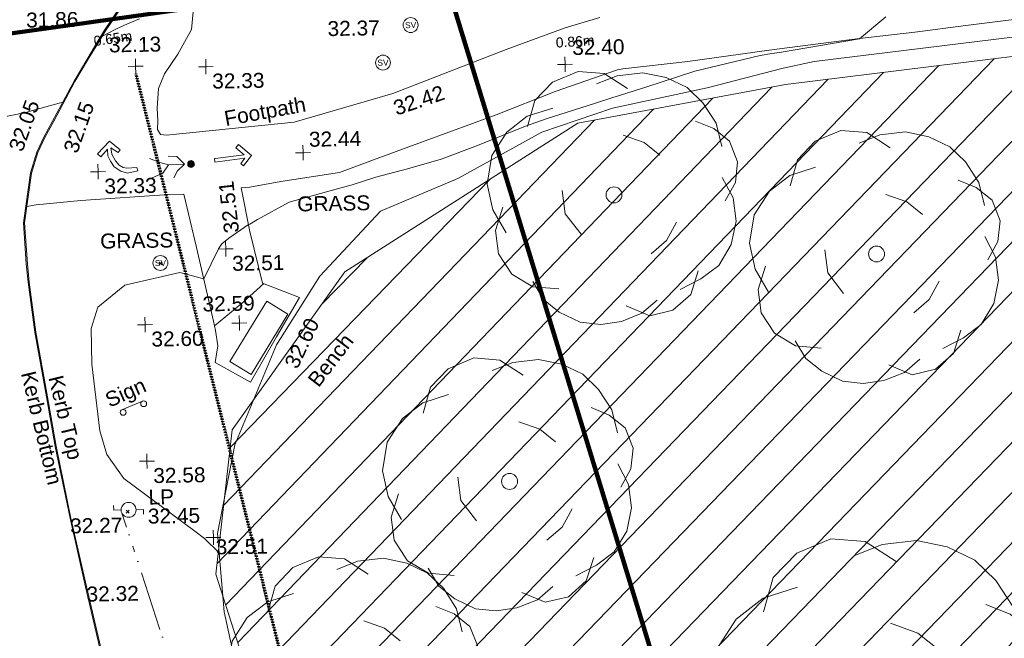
# Model space of a CAD drawing. Header units: millimetres. Extents: x -290717 to 520720, y -88450 to 287762.
# Tile 286 of 381: x 120288 to 144987, y 164256 to 179781. Entities that reach past the tile are written whole.
import ezdxf

# ---------------------------------------------------------------- set-up
doc = ezdxf.new("R2010")
doc.units = ezdxf.units.MM
for name, pattern in [('Dash 1_5mm', [3, 1.5, -1.5]), ('IMPORT-HIDDEN2 _3_', [4762.5, 3175, -1587.5]), ('IMPORT-UG_ELEC_LV_QLB2 _2_', [2700, 1500, -300.0000000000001, 0, -250, 150, -300.0000000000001, 0, -200]), ('IMPORT-UG_ELEC_STREET LIGHTING_QLB2 _2_', [2700, 1500, -300.0000000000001, 0, -250, 150, -300.0000000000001, 0, -200])]:
    doc.linetypes.add(name, pattern=pattern)
for name, color, linetype, lineweight, true_color in [('00_TOPO_FOOTPATH', 7, 'Continuous', 9, 0xa50000), ('00_TOPO_FURN_BENCH', 7, 'Continuous', 9, 0x999999), ('00_TOPO_FURN_LAMP_POST', 7, 'Continuous', 9, 0x666666), ('00_TOPO_FURN_SIGN', 7, 'Continuous', 9, 0x666666), ('00_TOPO_KERB_BOTTOM', 1, 'Continuous', 9, 0xff0000), ('00_TOPO_KERB_TOP', 7, 'Continuous', 9, 0xa500a5), ('00_TOPO_LEVEL_SPOT', 7, 'Continuous', 9, 0x666666), ('00_TOPO_ROAD_MARKING_ARROWS', 7, 'Continuous', 9, 0x999999), ('00_TOPO_SERV_STOP_VALVE', 7, 'Continuous', 9, 0x666666), ('00_TOPO_TREE', 7, 'Continuous', 9, 0x666666), ('00_TOPO_VEGETATION', 7, 'Continuous', 9, 0x52a552), ('00_UAV_LEVEL_SPOT', 7, 'Continuous', 9, 0x666666), ('00_UAV_VEGETATION', 7, 'Continuous', 9, 0x52a552), ('01_DTM_CONTOUR_MJR', 7, 'Continuous', 9, 0x7f3f00), ('01_DTM_CONTOUR_MNR', 7, 'Continuous', 9, 0xa5a552), ('12333-PUM-2D-U-0001-C01 - Rev2_REVIT IMPORT_dwg', 7, 'Continuous', 9, 0x767676), ('A_RHA_Line', 7, 'Continuous', 9, 0x00a600), ('PUM-CHAMBER EXTENTS', 6, 'IMPORT-HIDDEN2 _3_', 9, 0xff00ff), ('PUM-ELECTRIC-LV-QLB2', 1, 'IMPORT-UG_ELEC_LV_QLB2 _2_', 9, 0xff0000), ('PUM-ELECTRIC-SL-QLB2', 7, 'IMPORT-UG_ELEC_STREET LIGHTING_QLB2 _2_', 9, 0xff7f7f), ('PUM-UNABLE TO SURVEY', 190, 'Continuous', 9, 0x7f00ff)]:
    doc.layers.add(name, color=color, linetype=linetype, lineweight=lineweight, true_color=true_color)
for name, color, linetype, lineweight in [('00_TOPO_PEDASTRIAN', 7, 'Continuous', 9), ('00_TOPO_ROAD_EDGE', 7, 'Continuous', 9), ('00_TOPO_SURFACE', 7, 'Continuous', 9), ('00_TOPO_SURVEY_TEXT', 7, 'Continuous', 9), ('GEN-TEXT', 7, 'Continuous', 9)]:
    doc.layers.add(name, color=color, linetype=linetype, lineweight=lineweight)
doc.styles.add('Arial_1', font='arial.ttf', dxfattribs={"height": 250})
doc.styles.add('Swis721 Lt BT', font='swissl.ttf', dxfattribs={"height": 399.9999999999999})
doc.styles.add('Swis721 Lt BT_2', font='swissl.ttf', dxfattribs={"height": 375})

# ---------------------------------------------------------------- blocks, each defined once
blk = doc.blocks.new('12333-PUM-2D-U-0001-C01 - Rev2_REVIT IMPORT_dwg_CONIFEROUS_TREE_2-2077528-Site Location Plan Existing')
at = {"layer": '00_TOPO_TREE', "color": 254, "true_color": 0xcccccc, "flags": 128}
for points in [[(534038054.9876048, 725730172.4043403), (534038249.6145514, 725730821.1608288), (534038703.7440932, 725731275.2903706), (534039352.5005818, 725731534.792966), (534040001.2570702, 725731469.917317), (534040585.1379098, 725731080.663424)], [(534039806.6301237, 725731210.4147217), (534040325.6353143, 725731405.0416683), (534040974.3918028, 725731469.917317), (534041558.2726426, 725731340.1660194), (534042077.2778333, 725731080.663424), (534042466.5317264, 725730691.4095309), (534042790.9099707, 725730172.4043403), (534042920.6612684, 725729588.5235006)], [(534037471.1067652, 725727512.5027373), (534037146.7285209, 725728096.383577), (534037016.9772232, 725728745.1400656), (534037146.7285209, 725729458.7722028), (534037535.9824139, 725730042.6530423), (534038054.9876048, 725730431.9069355), (534038703.7440932, 725730626.533882)], [(534042271.9047799, 725730237.279989), (534042726.0343218, 725730042.6530423), (534043115.2882149, 725729718.2747983), (534043309.9151614, 725729199.2696073), (534043245.0395125, 725728680.2644166), (534042985.5369173, 725728226.1348747)], [(534040455.3866122, 725729912.9017448), (534040974.3918028, 725729718.2747983), (534041363.645696, 725729393.8965541)], [(534042920.6612684, 725728810.0157143), (534043180.1638638, 725728291.0105236), (534043245.0395125, 725727707.129684), (534043115.2882149, 725727123.2488441), (534042790.9099707, 725726604.2436535), (534042336.7804287, 725726279.8654093), (534041817.7752379, 725726020.3628137)], [(534039352.5005818, 725727447.6270884), (534038963.2466886, 725727966.6322794), (534038898.3710397, 725728550.5131189)], [(534038768.619742, 725726085.2384628), (534038119.8632535, 725726150.1141117), (534037600.8580628, 725726474.492356), (534037276.4798186, 725726993.4975467), (534037211.6041697, 725727577.3783864), (534037406.2311162, 725728161.2592258)], [(534041752.8995891, 725727707.129684), (534041493.3969938, 725727253.0001421), (534041104.1431006, 725726928.6218977)], [(534042271.9047799, 725726474.492356), (534042077.2778333, 725725890.6115161), (534041623.1482914, 725725501.357623), (534041039.2674516, 725725371.6063254), (534040455.3866122, 725725631.1089207)], [(534041233.8943983, 725725760.8602184), (534040844.6405051, 725725436.4819742), (534040325.6353143, 725725241.8550277), (534039806.6301237, 725725176.9793788), (534039287.6249329, 725725241.8550277), (534038768.619742, 725725501.357623), (534038379.365849, 725725825.7358674), (534038119.8632535, 725726279.8654093)]]:
    blk.add_lwpolyline(points, dxfattribs=at)
at = {"layer": '00_TOPO_TREE', "color": 254, "true_color": 0xcccccc}
blk.add_circle((534040195.8840168, 725728420.7618213), 200.1345611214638, dxfattribs=at)
blk = doc.blocks.new('12333-PUM-2D-U-0001-C01 - Rev2_REVIT IMPORT_dwg_CONIFEROUS_TREE_2-2077529-Site Location Plan Existing')
at = {"layer": '00_TOPO_TREE', "color": 254, "true_color": 0xcccccc, "flags": 128}
for points in [[(534044615.1961455, 725728574.4560597), (534044809.8230921, 725729223.2125483), (534045263.952634, 725729677.3420901), (534045912.7091226, 725729936.8446854), (534046561.4656109, 725729871.9690366), (534047145.3464506, 725729482.7151434)], [(534046366.8386644, 725729612.4664414), (534046885.8438551, 725729807.0933877), (534047534.6003436, 725729871.9690366), (534048118.4811834, 725729742.2177389), (534048637.486374, 725729482.7151434), (534049026.7402671, 725729093.4612503), (534049351.1185114, 725728574.4560597), (534049480.8698091, 725727990.57522)], [(534044031.3153059, 725725914.554457), (534043706.9370617, 725726498.4352965), (534043577.1857639, 725727147.191785), (534043706.9370617, 725727860.8239223), (534044096.1909547, 725728444.704762), (534044615.1961455, 725728833.9586549), (534045263.952634, 725729028.5856016)], [(534048832.1133206, 725728639.3317084), (534049286.2428626, 725728444.704762), (534049675.4967557, 725728120.3265177), (534049870.1237022, 725727601.3213269), (534049805.2480533, 725727082.3161362), (534049545.745458, 725726628.1865941)], [(534047015.5951529, 725728314.9534643), (534047534.6003436, 725728120.3265177), (534047923.8542368, 725727795.9482735)], [(534049480.8698091, 725727212.0674337), (534049740.3724045, 725726693.0622431), (534049805.2480533, 725726109.1814034), (534049675.4967557, 725725525.3005638), (534049351.1185114, 725725006.2953731), (534048896.9889694, 725724681.9171287), (534048377.9837786, 725724422.4145333)], [(534045912.7091226, 725725849.678808), (534045523.4552293, 725726368.6839988), (534045458.5795804, 725726952.5648383)], [(534045328.8282828, 725724487.2901824), (534044680.0717944, 725724552.1658312), (534044161.0666035, 725724876.5440754), (534043836.6883593, 725725395.5492661), (534043771.8127105, 725725979.4301058), (534043966.439657, 725726563.3109454)], [(534048313.1081298, 725726109.1814034), (534048053.6055346, 725725655.0518615), (534047664.3516414, 725725330.6736172)], [(534048832.1133206, 725724876.5440754), (534048637.486374, 725724292.6632355), (534048183.3568322, 725723903.4093426), (534047599.4759924, 725723773.6580449), (534047015.5951529, 725724033.1606401)], [(534047794.1029391, 725724162.9119381), (534047404.849046, 725723838.5336938), (534046885.8438551, 725723643.9067472), (534046366.8386644, 725723579.0310984), (534045847.8334736, 725723643.9067472), (534045328.8282828, 725723903.4093426), (534044939.5743898, 725724227.7875868), (534044680.0717944, 725724681.9171287)]]:
    blk.add_lwpolyline(points, dxfattribs=at)
at = {"layer": '00_TOPO_TREE', "color": 254, "true_color": 0xcccccc}
blk.add_circle((534046756.0925575, 725726822.8135408), 200.1345611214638, dxfattribs=at)
blk = doc.blocks.new('12333-PUM-2D-U-0001-C01 - Rev2_REVIT IMPORT_dwg_CONIFEROUS_TREE_2-2077530-Site Location Plan Existing')
at = {"layer": '00_TOPO_TREE', "color": 254, "true_color": 0xcccccc, "flags": 128}
for points in [[(534031332.5013911, 725718105.6348709), (534031527.1283377, 725718754.3913597), (534031981.2578796, 725719208.5209014), (534032630.0143681, 725719468.0234967), (534033278.7708564, 725719403.1478479), (534033862.6516961, 725719013.8939549)], [(534033084.1439101, 725719143.6452526), (534033603.1491007, 725719338.2721992), (534034251.9055892, 725719403.1478479), (534034835.7864289, 725719273.3965502), (534035354.7916196, 725719013.8939549), (534035744.0455127, 725718624.6400616), (534036068.423757, 725718105.6348709), (534036198.1750547, 725717521.7540313)], [(534030748.6205515, 725715445.7332681), (534030424.2423072, 725716029.6141078), (534030294.4910095, 725716678.3705963), (534030424.2423072, 725717392.0027337), (534030813.4962003, 725717975.8835732), (534031332.5013911, 725718365.1374662), (534031981.2578796, 725718559.7644129)], [(534035549.4185662, 725718170.5105199), (534036003.5481082, 725717975.8835732), (534036392.8020012, 725717651.5053291), (534036587.4289477, 725717132.5001382), (534036522.5532989, 725716613.4949474), (534036263.0507036, 725716159.3654056)], [(534033732.9003984, 725717846.1322757), (534034251.9055892, 725717651.5053291), (534034641.1594824, 725717327.127085)], [(534036198.1750547, 725716743.2462451), (534036457.67765, 725716224.2410544), (534036522.5532989, 725715640.3602148), (534036392.8020012, 725715056.479375), (534036068.423757, 725714537.4741844), (534035614.294215, 725714213.0959401), (534035095.2890242, 725713953.5933446)], [(534032630.0143681, 725715380.8576193), (534032240.760475, 725715899.8628103), (534032175.8848261, 725716483.7436497)], [(534032046.1335284, 725714018.4689937), (534031397.3770399, 725714083.3446424), (534030878.3718491, 725714407.7228867), (534030553.9936048, 725714926.7280773), (534030489.117956, 725715510.6089171), (534030683.7449025, 725716094.4897566)], [(534035030.4133754, 725715640.3602148), (534034770.9107801, 725715186.2306727), (534034381.6568869, 725714861.8524286)], [(534035549.4185662, 725714407.7228867), (534035354.7916196, 725713823.842047), (534034900.6620778, 725713434.5881538), (534034316.781238, 725713304.8368562), (534033732.9003984, 725713564.3394516)], [(534034511.4081847, 725713694.0907493), (534034122.1542915, 725713369.7125051), (534033603.1491007, 725713175.0855584), (534033084.1439101, 725713110.2099097), (534032565.1387192, 725713175.0855584), (534032046.1335284, 725713434.5881538), (534031656.8796353, 725713758.9663981), (534031397.3770399, 725714213.0959401)]]:
    blk.add_lwpolyline(points, dxfattribs=at)
at = {"layer": '00_TOPO_TREE', "color": 254, "true_color": 0xcccccc}
blk.add_circle((534033473.3978031, 725716353.992352), 200.1345611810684, dxfattribs=at)
blk = doc.blocks.new('12333-PUM-2D-U-0001-C01 - Rev2_REVIT IMPORT_dwg_CONIFEROUS_TREE_2-2077531-Site Location Plan Existing')
at = {"layer": '00_TOPO_TREE', "color": 254, "true_color": 0xcccccc, "flags": 128}
for points in [[(534035310.6737521, 725723029.01756), (534035505.3006987, 725723677.7740486), (534035959.4302406, 725724131.9035904), (534036608.1867292, 725724391.4061857), (534037256.9432175, 725724326.5305369), (534037840.8240572, 725723937.2766439)], [(534037062.316271, 725724067.0279417), (534037581.3214617, 725724261.6548882), (534038230.0779502, 725724326.5305369), (534038813.9587899, 725724196.7792393), (534039332.9639806, 725723937.2766439), (534039722.2178737, 725723548.0227507), (534040046.596118, 725723029.01756), (534040176.3474157, 725722445.1367203)], [(534034726.7929125, 725720369.1159573), (534034402.4146683, 725720952.9967968), (534034272.6633705, 725721601.7532853), (534034402.4146683, 725722315.3854228), (534034791.6685613, 725722899.2662623), (534035310.6737521, 725723288.5201553), (534035959.4302406, 725723483.1471019)], [(534039527.5909272, 725723093.8932087), (534039981.7204692, 725722899.2662623), (534040370.9743623, 725722574.8880183), (534040565.6013088, 725722055.8828272), (534040500.7256599, 725721536.8776366), (534040241.2230646, 725721082.7480944)], [(534037711.0727595, 725722769.5149646), (534038230.0779502, 725722574.8880183), (534038619.3318434, 725722250.5097739)], [(534040176.3474157, 725721666.6289343), (534040435.8500111, 725721147.6237435), (534040500.7256599, 725720563.7429038), (534040370.9743623, 725719979.8620641), (534040046.596118, 725719460.8568734), (534039592.466576, 725719136.4786292), (534039073.4613853, 725718876.9760336)], [(534036608.1867292, 725720304.2403083), (534036218.932836, 725720823.2454991), (534036154.057187, 725721407.1263388)], [(534036024.3058894, 725718941.8516827), (534035375.549401, 725719006.7273315), (534034856.5442101, 725719331.1055757), (534034532.1659659, 725719850.1107664), (534034467.2903171, 725720433.9916061), (534034661.9172636, 725721017.8724457)], [(534039008.5857365, 725720563.7429038), (534038749.0831411, 725720109.6133618), (534038359.829248, 725719785.2351176)], [(534039527.5909272, 725719331.1055757), (534039332.9639806, 725718747.2247359), (534038878.8344388, 725718357.970843), (534038294.953599, 725718228.2195452), (534037711.0727595, 725718487.7221407)], [(534038489.5805457, 725718617.4734384), (534038100.3266526, 725718293.0951941), (534037581.3214617, 725718098.4682475), (534037062.316271, 725718033.5925987), (534036543.3110803, 725718098.4682475), (534036024.3058894, 725718357.970843), (534035635.0519964, 725718682.3490871), (534035375.549401, 725719136.4786292)]]:
    blk.add_lwpolyline(points, dxfattribs=at)
at = {"layer": '00_TOPO_TREE', "color": 254, "true_color": 0xcccccc}
blk.add_circle((534037451.5701641, 725721277.3750411), 200.1345611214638, dxfattribs=at)
blk = doc.blocks.new('12333-PUM-2D-U-0001-C01 - Rev2_REVIT IMPORT_dwg_PEDESTRIAN CROSS-2077535-Site Location Plan Existing')
at = {"layer": '00_TOPO_PEDASTRIAN', "true_color": 0xe2e2e2}
blk.add_hatch(color=254, dxfattribs=at).paths.add_polyline_path([(534029615.5984349, 725729281.7694638), (534029680.7019005, 725729322.1427491), (534029699.0139103, 725729370.6112167), (534029676.8716135, 725729443.9481175), (534029609.3603286, 725729480.1448883), (534029536.0272509, 725729457.9979511), (534029505.7956707, 725729415.9202662), (534029508.2034898, 725729339.3502105), (534029541.0189782, 725729299.2581041)])
at = {"layer": '00_TOPO_PEDASTRIAN', "color": 253, "true_color": 0xaaaaaa, "flags": 128}
for points in [[(534029032.4663613, 725729365.7095737), (534028822.7929834, 725729435.1775807), (534028561.9743688, 725729535.486976)], [(534029032.6943862, 725729589.5353822), (534029245.4951628, 725729571.3358893), (534029434.2452582, 725729376.1637987), (534029262.1036467, 725729216.4568026), (534029159.8680916, 725729038.2104449)], [(534029434.2452582, 725729376.1637987), (534029032.4663613, 725729365.7095737), (534028890.5169615, 725729162.5000062), (534028623.1254456, 725729049.4795817)]]:
    blk.add_lwpolyline(points, dxfattribs=at)
blk = doc.blocks.new('12333-PUM-2D-U-0001-C01 - Rev2_REVIT IMPORT_dwg_MSL_Lamp_Post_SYM-2077199-Site Location Plan Existing')
at = {"layer": '00_TOPO_FURN_LAMP_POST', "color": 254, "true_color": 0xcccccc, "flags": 128}
for points in [[(-500.1060478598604, 0), (-1000.212095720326, 0), (-1000.212095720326, 316.7338303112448)], [(500.1060478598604, 0), (1000.21209571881, 0), (1000.21209571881, -316.7338303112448)]]:
    blk.add_lwpolyline(points, dxfattribs=at)
at = {"layer": '00_TOPO_FURN_LAMP_POST', "color": 254, "true_color": 0xcccccc}
blk.add_circle((0, 0), 500.1060478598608, dxfattribs=at)
blk = doc.blocks.new('12333-PUM-2D-U-0001-C01 - Rev2_REVIT IMPORT_dwg_MM-2077200-Site Location Plan Existing')
at = {"layer": '00_TOPO_LEVEL_SPOT', "color": 254, "true_color": 0xcccccc, "flags": 128}
for points in [[(0, -500.0000000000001), (0, 0), (-500.0000000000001, 0)], [(500.0000000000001, 0), (0, 0), (0, 500.0000000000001)]]:
    blk.add_lwpolyline(points, dxfattribs=at)
blk = doc.blocks.new('12333-PUM-2D-U-0001-C01 - Rev2_REVIT IMPORT_dwg_MSL_Sluice_Valve_SYM-2077186-Site Location Plan Existing')
at = {"layer": '00_TOPO_SERV_STOP_VALVE', "color": 254, "true_color": 0xcccccc}
blk.add_circle((0, 0), 500.0000000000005, dxfattribs=at)
at = {"layer": '00_TOPO_SERV_STOP_VALVE', "insert": (0, 198.9876086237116), "char_height": 399.9999999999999, "width": 785.1100955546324, "attachment_point": 2, "line_spacing_factor": 1.005061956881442, "style": 'Swis721 Lt BT'}
blk.add_mtext('SV', dxfattribs=at)
blk = doc.blocks.new('12333-PUM-2D-U-0001-C01 - Rev2_REVIT IMPORT_dwg_MSL_Sign_SYM-2077194-Site Location Plan Existing')
at = {"layer": '00_TOPO_FURN_SIGN', "color": 254, "true_color": 0xcccccc}
blk.add_line((1862.281444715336, 0), (-1862.281444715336, 0), dxfattribs=at)
for centre, radius in [((-1862.281444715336, -488.8448533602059), 488.8448533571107), ((1862.281444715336, -488.8448533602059), 488.8448533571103)]:
    blk.add_circle(centre, radius, dxfattribs=at)
blk = doc.blocks.new('12333-PUM-2D-U-0001-C01 - Rev2_REVIT IMPORT_dwg_CONIFEROUS_TREE-2077251-Site Location Plan Existing')
at = {"layer": '00_TOPO_TREE', "color": 254, "true_color": 0xcccccc, "flags": 128}
for points in [[(-1889.403682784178, 1545.875740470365), (-1717.639711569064, 2118.422311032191), (-1316.857112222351, 2519.204910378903), (-744.3105416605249, 2748.223538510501), (-171.763971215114, 2690.968881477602), (343.5279423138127, 2347.440939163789)], [(-343.5279423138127, 2461.950253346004), (114.5093140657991, 2633.714224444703), (687.0558846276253, 2690.968881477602), (1202.347798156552, 2576.459567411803), (1660.385054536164, 2347.440939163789), (2003.912996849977, 2003.912996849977), (2290.18628213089, 1545.875740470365), (2404.695596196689, 1030.583826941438)], [(-2404.695596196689, -801.5651986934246), (-2690.968881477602, -286.2732852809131), (-2805.478195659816, 286.2732852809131), (-2690.968881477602, 916.0745128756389), (-2347.440939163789, 1431.36642628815), (-1889.403682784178, 1774.894368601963), (-1316.857112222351, 1946.658339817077)], [(1832.149025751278, 1603.130397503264), (2232.93162509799, 1431.36642628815), (2576.459567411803, 1145.093141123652), (2748.223538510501, 687.0558846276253), (2690.968881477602, 229.0186282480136), (2461.950253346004, -171.763971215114)], [(229.0186282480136, 1316.857112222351), (687.0558846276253, 1145.093141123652), (1030.583826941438, 858.8198558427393)], [(2404.695596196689, 343.5279423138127), (2633.714224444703, -114.5093140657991), (2690.968881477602, -629.8012275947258), (2576.459567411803, -1145.093141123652), (2290.18628213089, -1603.130397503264), (1889.403682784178, -1889.403682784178), (1431.36642628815, -2118.422311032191)], [(-744.3105416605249, -858.8198558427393), (-1087.838483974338, -400.7825993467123), (-1145.093141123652, 114.5093140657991)], [(-1259.602455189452, -2061.167653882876), (-1832.149025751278, -2003.912996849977), (-2290.18628213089, -1717.639711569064), (-2576.459567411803, -1259.602455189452), (-2633.714224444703, -744.3105416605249), (-2461.950253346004, -229.0186282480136)], [(1374.111769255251, -629.8012275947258), (1145.093141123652, -1030.583826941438), (801.5651986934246, -1316.857112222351)], [(1832.149025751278, -1717.639711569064), (1660.385054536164, -2232.93162509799), (1259.602455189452, -2576.459567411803), (744.3105416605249, -2690.968881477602), (229.0186282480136, -2461.950253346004)], [(916.0745128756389, -2347.440939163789), (572.5465705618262, -2633.714224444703), (114.5093140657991, -2805.478195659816), (-343.5279423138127, -2862.732852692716), (-801.5651986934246, -2805.478195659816), (-1259.602455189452, -2576.459567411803), (-1603.130397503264, -2290.18628213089), (-1832.149025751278, -1889.403682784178)]]:
    blk.add_lwpolyline(points, dxfattribs=at)
at = {"layer": '00_TOPO_TREE', "color": 254, "true_color": 0xcccccc}
blk.add_circle((0, 0), 176.6246020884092, dxfattribs=at)
blk = doc.blocks.new('12333-PUM-2D-U-0001-C01 - Rev2_REVIT IMPORT_dwg_UAV-2077255-Site Location Plan Existing')
at = {"layer": '00_UAV_LEVEL_SPOT', "color": 254, "true_color": 0xcccccc, "flags": 128}
for points in [[(0, -500.0000000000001), (0, 0), (-500.0000000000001, 0)], [(500.0000000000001, 0), (0, 0), (0, 500.0000000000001)]]:
    blk.add_lwpolyline(points, dxfattribs=at)
blk = doc.blocks.new('12333-PUM-2D-U-0001-C01 - Rev2_REVIT IMPORT_dwg_MGS62954_T2_Galway_ITM_3d_Rev1-2077680-Site Location Plan Existing')
at = {"layer": '00_TOPO_FOOTPATH', "color": 254, "true_color": 0xcccccc, "flags": 128}
for points in [[(534029819.5990471, 725734094.8407391), (534029670.9351695, 725732759.1719635), (534029318.6024531, 725732141.7804163), (534028971.6771564, 725731652.9312298), (534028821.7290437, 725731290.6162959), (534028776.42694, 725730797.1091199), (534028783.417568, 725730481.5189041), (534028772.1640768, 725730263.25643), (534028849.695704, 725730133.6779838), (534028999.2836914, 725730117.8115588), (534030157.445262, 725730213.1059318), (534032207.0154391, 725730382.3819002), (534034691.0739599, 725731062.2592165), (534037557.0695836, 725732115.5020356), (534039046.7295879, 725732634.682044), (534039918.0689769, 725732881.3596417)], [(534051040.8603336, 725732728.8830935), (534049097.738756, 725732519.9682964), (534047810.2267788, 725732372.9180695), (534046422.4989023, 725732232.8793951), (534044152.7375897, 725731985.6171786), (534042104.2779237, 725731736.7329384), (534040474.9878577, 725731575.6810114), (534040338.9645822, 725731559.3099531), (534038768.7193919, 725731038.2180091), (534037272.6735119, 725730477.4486597), (534035486.9760724, 725729856.7138336), (534034176.7698503, 725729404.3789597), (534033322.1416625, 725729104.2119387), (534031843.4079304, 725728899.4838251), (534031063.2184814, 725728776.5015233), (534030846.3788928, 725728760.6178161), (534031048.4518676, 725727662.1431726), (534031343.141169, 725726359.8406652)], [(534030094.4650605, 725725427.118626), (534029698.5168245, 725727280.6802773), (534029404.2774907, 725728628.2822961), (534029039.7742208, 725728628.2822961), (534026822.3525, 725728513.1209326), (534025700.0000001, 725728420), (534025462.3782291, 725728387.3172507)]]:
    blk.add_lwpolyline(points, dxfattribs=at)
at = {"layer": '00_TOPO_FURN_BENCH', "color": 254, "true_color": 0xcccccc, "flags": 128}
blk.add_lwpolyline([(534031440.2439174, 725725905.161017), (534030488.9093145, 725724408.7575341), (534031013.1894596, 725724075.4478021), (534031964.5240626, 725725571.8512851)], close=True, dxfattribs=at)
at = {"layer": '00_TOPO_KERB_BOTTOM', "color": 254, "true_color": 0xcccccc, "flags": 128}
for points in [[(534028124.2008424, 725733693.3712484), (534027955.021247, 725733435.2924569), (534027672.3544173, 725733034.714125), (534027489.5561977, 725732772.9646056)], [(534029151.0004377, 725711241.7603347), (534028720.22256, 725712244.8050427), (534028270.327502, 725713368.427723), (534027863.4380113, 725714515.10338), (534027469.7269439, 725715835.0255749), (534027127.8388227, 725717164.6282128), (534026767.2394247, 725718821.062268), (534026410.3476562, 725720544.6859571), (534026069.5093121, 725722355.1794981), (534025870.5660573, 725723599.7218826), (534025610.2324094, 725725225.7870536), (534025464.111402, 725726483.6349113), (534025426.4280183, 725726948.0672841), (534025373.6377512, 725727980.4693797), (534025567.7306831, 725729230.4313141), (534025738.922737, 725729747.6479709), (534025923.6004751, 725730120.297936), (534026704.4817393, 725731513.663782), (534027056.9653618, 725732084.6765834), (534027292.6598159, 725732460.621098), (534027489.5561977, 725732772.9646056)]]:
    blk.add_lwpolyline(points, dxfattribs=at)
at = {"layer": '00_TOPO_KERB_TOP', "color": 254, "true_color": 0xcccccc, "flags": 128}
for points in [[(534028146.1757517, 725733678.9141613), (534027976.7526646, 725733420.46393), (534027693.8662044, 725733019.5743511), (534027510.9271089, 725732759.492723)], [(534025451.8154503, 725726949.9647907), (534025399.0003466, 725727979.1625601), (534025592.3726148, 725729224.483408), (534025762.3474874, 725729738.0226367), (534025945.951582, 725730108.506162), (534026174.9236925, 725730517.0726534), (534026726.2588382, 725731500.8477763), (534027078.4161201, 725732071.3319156), (534027314.0473576, 725732447.1755966), (534027510.9271089, 725732759.492723)], [(534029174.1988825, 725711252.4764522), (534028984.4072933, 725711694.3966597), (534028743.5585629, 725712255.2008629), (534028294.001362, 725713377.979738), (534027887.5394746, 725714523.4503447), (534027494.1871972, 725715842.1696907), (534027152.5634522, 725717170.7441698), (534026792.1060942, 725718826.5257559), (534026435.2948907, 725720549.760353), (534026094.5752771, 725722359.6232114), (534025895.6926458, 725723603.7863495), (534025635.4542414, 725725229.2566222), (534025489.4594051, 725726486.0183673), (534025451.8154503, 725726949.9647907)]]:
    blk.add_lwpolyline(points, dxfattribs=at)
at = {"layer": '00_TOPO_ROAD_MARKING_ARROWS', "color": 254, "true_color": 0xcccccc, "flags": 128}
for points in [[(534027600, 725729820), (534027780.0000001, 725729700.0000001), (534027830.0000001, 725729770.0000001), (534027570.0000001, 725729990), (534027260, 725729680.0000001), (534027340, 725729600), (534027510.0000001, 725729790), (534027520.0000001, 725729620.0000001), (534027580.0000001, 725729490), (534027670.0000001, 725729340), (534027840, 725729230), (534028000, 725729180.0000001), (534028260.0000001, 725729230), (534028240.0000001, 725729320.0000001), (534027990, 725729300.0000001), (534027900.0000001, 725729320.0000001), (534027800.0000001, 725729380), (534027710.0000001, 725729490), (534027620, 725729660.0000001)], [(534030210.0000001, 725729510.0000001), (534030940.0000001, 725729590.0000001), (534030730, 725729770.0000001), (534030800.0000001, 725729850.0000001), (534031120.0000001, 725729570.0000001), (534030920.0000001, 725729310.0000002), (534030850, 725729370), (534030950.0000001, 725729500.0000001), (534030200.0000001, 725729420.0000001), (534030189.8983282, 725729508.3266673)]]:
    blk.add_lwpolyline(points, close=True, dxfattribs=at)
at = {"layer": '00_TOPO_SURFACE', "color": 254, "true_color": 0xcccccc, "flags": 128}
for points in [[(534030094.4650605, 725725427.118626), (534030138.0314646, 725725194.8856876), (534030192.3347026, 725724808.3108896), (534030122.3455055, 725724386.9360621), (534030995.973273, 725723878.7129576), (534031668.477663, 725725004.6236508), (534032265.9611572, 725725981.5791051), (534031343.141169, 725726359.8406652)], [(534031373.0965559, 725726347.5620288), (534030838.3772863, 725725883.596638), (534030116.2482625, 725725311.002157)]]:
    blk.add_lwpolyline(points, dxfattribs=at)
at = {"layer": '00_TOPO_VEGETATION', "color": 254, "true_color": 0xcccccc, "flags": 128}
blk.add_lwpolyline([(534055743.4118702, 725732677.8974553), (534051215.1617922, 725732306.7433043), (534045278.8563303, 725731679.1055425), (534044490.663189, 725731522.6631731), (534042576.4293175, 725731066.5741615), (534040192.6977263, 725730599.747988), (534038413.4099395, 725730022.7954999), (534036286.1738383, 725728897.456154), (534034331.6918086, 725728113.4656036), (534032779.328481, 725726509.0492402), (534031668.2375534, 725724803.0873638), (534030580.6703144, 725722314.4750867), (534030102.2550949, 725720100.2281567), (534030239.8227406, 725718127.636662)], dxfattribs=at)
at = {"layer": '00_UAV_VEGETATION', "color": 254, "true_color": 0xcccccc, "flags": 128}
blk.add_lwpolyline([(534030239.8227406, 725718127.636662), (534030532.114, 725716664.8935), (534031684.114, 725713395.8935), (534032894.1680644, 725710818.2187054), (534035602.1140001, 725707332.8935001), (534038120.1891988, 725704328.8275357)], dxfattribs=at)
at = {"layer": '01_DTM_CONTOUR_MJR', "color": 254, "true_color": 0xcccccc, "flags": 128}
blk.add_lwpolyline([(534030136.1746174, 725719613.8538995), (534029776.7387311, 725719975.9692413), (534029535.9178159, 725720169.354367), (534027777.9467097, 725721518.61767), (534027359.3776743, 725722125.1371704), (534027197.4960834, 725722724.4538625), (534027026.9346297, 725724404.304151), (534027026.4152426, 725725300.838735), (534027200.0122257, 725725827.2963003), (534027884.9723324, 725726366.4018439), (534029274.7080146, 725726664.6153846), (534029870, 725726490), (534030250.7679741, 725727242.7859477), (534030341.730419, 725727362.2859745), (534030512.5535815, 725727500.7487309), (534031020.0000001, 725727840.0000002), (534031051.6890618, 725727849.1749177), (534031242.3060067, 725727961.8474028), (534032044.8213546, 725728379.2308116), (534033233.1159066, 725728683.278145), (534033636.3652328, 725728789.8994254), (534034230.4849313, 725728965.8295928), (534035028.6166131, 725729163.9474769), (534035876.539924, 725729396.1520914), (534036796.7754149, 725729717.0460774), (534038003.7970228, 725730183.9064646), (534038530.7828925, 725730362.2181953), (534039775.6186079, 725730728.3998681), (534040232.3930724, 725730871.3156636), (534040269.7892272, 725730879.2622951), (534041041.9242878, 725731108.478371), (534042281.4618577, 725731486.7094905), (534043921.8945984, 725731856.3331405), (534044218.4459666, 725731895.3835171), (534044408.0415879, 725731919.2098299), (534046420.0000001, 725732230), (534047089.8440111, 725732765.2484037)], dxfattribs=at)
at = {"layer": '01_DTM_CONTOUR_MNR', "color": 254, "true_color": 0xcccccc, "flags": 128}
blk.add_lwpolyline([(534024442.6581945, 725730552.4299815), (534025473.393263, 725730746.0651522), (534025741.9155715, 725730813.0273547), (534026410.0000001, 725730990.0000001), (534026591.44081, 725731307.2196262), (534026710.3928571, 725731506.5357144), (534026920.5961539, 725731834.9871795), (534027073.4707904, 725732073.2646048), (534027137.5494071, 725732176.8774704), (534027308.8888889, 725732450.5555556), (534027410.0000001, 725732610), (534027566.1580263, 725732691.699698), (534027794.3101056, 725732803.9290673), (534028065.9819137, 725732923.21561), (534028373.2046332, 725733044.4015445)], dxfattribs=at)
for name, p, xscale, yscale, zscale in [('12333-PUM-2D-U-0001-C01 - Rev2_REVIT IMPORT_dwg_MSL_Sluice_Valve_SYM-2077186-Site Location Plan Existing', (534035170.0000001, 725732770), 0.375, 0.375, 0.375), ('12333-PUM-2D-U-0001-C01 - Rev2_REVIT IMPORT_dwg_MM-2077200-Site Location Plan Existing', (534028253.8155444, 725731856.3224093), 0.375, 0.375, 0.375), ('12333-PUM-2D-U-0001-C01 - Rev2_REVIT IMPORT_dwg_MM-2077200-Site Location Plan Existing', (534030015.0355669, 725731814.1001163), 0.375, 0.375, 0.375), ('12333-PUM-2D-U-0001-C01 - Rev2_REVIT IMPORT_dwg_MSL_Sluice_Valve_SYM-2077186-Site Location Plan Existing', (534034460.0000001, 725731840), 0.375, 0.375, 0.375), ('12333-PUM-2D-U-0001-C01 - Rev2_REVIT IMPORT_dwg_MM-2077200-Site Location Plan Existing', (534039027.3226466, 725731717.1308621), 0.375, 0.375, 0.375), ('12333-PUM-2D-U-0001-C01 - Rev2_REVIT IMPORT_dwg_MM-2077200-Site Location Plan Existing', (534032416.0198758, 725729615.8101051), 0.375, 0.375, 0.375), ('12333-PUM-2D-U-0001-C01 - Rev2_REVIT IMPORT_dwg_MM-2077200-Site Location Plan Existing', (534027265.5743686, 725729226.7891369), 0.375, 0.375, 0.375), ('12333-PUM-2D-U-0001-C01 - Rev2_REVIT IMPORT_dwg_MM-2077200-Site Location Plan Existing', (534030435.5932024, 725727232.9864067), 0.375, 0.375, 0.375), ('12333-PUM-2D-U-0001-C01 - Rev2_REVIT IMPORT_dwg_MSL_Sluice_Valve_SYM-2077186-Site Location Plan Existing', (534028790.0000001, 725726910.0000001), 0.375, 0.375, 0.375), ('12333-PUM-2D-U-0001-C01 - Rev2_REVIT IMPORT_dwg_MM-2077200-Site Location Plan Existing', (534028377.3706632, 725725368.2223543), 0.375, 0.375, 0.375), ('12333-PUM-2D-U-0001-C01 - Rev2_REVIT IMPORT_dwg_MM-2077200-Site Location Plan Existing', (534030746.0904526, 725725369.0451535), 0.375, 0.375, 0.375), ('12333-PUM-2D-U-0001-C01 - Rev2_REVIT IMPORT_dwg_MM-2077200-Site Location Plan Existing', (534028364.6439655, 725721943.1158662), 0.375, 0.375, 0.375), ('12333-PUM-2D-U-0001-C01 - Rev2_REVIT IMPORT_dwg_MSL_Lamp_Post_SYM-2077199-Site Location Plan Existing', (534027884.305601, 725720730.2189162), 0.375, 0.375, 0.375), ('12333-PUM-2D-U-0001-C01 - Rev2_REVIT IMPORT_dwg_UAV-2077255-Site Location Plan Existing', (534030000, 725720000), 0.375, 0.375, 0.375), ('12333-PUM-2D-U-0001-C01 - Rev2_REVIT IMPORT_dwg_CONIFEROUS_TREE-2077251-Site Location Plan Existing', (534046597.902, 725715576.1595001), 1.5, 1.5, 1.5)]:
    blk.add_blockref(name, p, dxfattribs=dict(xscale=xscale, yscale=yscale, zscale=zscale))
for name in ['12333-PUM-2D-U-0001-C01 - Rev2_REVIT IMPORT_dwg_CONIFEROUS_TREE_2-2077528-Site Location Plan Existing', '12333-PUM-2D-U-0001-C01 - Rev2_REVIT IMPORT_dwg_CONIFEROUS_TREE_2-2077529-Site Location Plan Existing', '12333-PUM-2D-U-0001-C01 - Rev2_REVIT IMPORT_dwg_PEDESTRIAN CROSS-2077535-Site Location Plan Existing', '12333-PUM-2D-U-0001-C01 - Rev2_REVIT IMPORT_dwg_CONIFEROUS_TREE_2-2077531-Site Location Plan Existing', '12333-PUM-2D-U-0001-C01 - Rev2_REVIT IMPORT_dwg_CONIFEROUS_TREE_2-2077530-Site Location Plan Existing']:
    blk.add_blockref(name, (0, 0))
at = {"xscale": 0.1499999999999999, "yscale": 0.1499999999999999, "zscale": 0.1499999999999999, "rotation": 21.83156570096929}
blk.add_blockref('12333-PUM-2D-U-0001-C01 - Rev2_REVIT IMPORT_dwg_MSL_Sign_SYM-2077194-Site Location Plan Existing', (534028021.2425296, 725723350.2266731), dxfattribs=at)
at = {"layer": '00_TOPO_FOOTPATH', "color": 251, "true_color": 0x666666, "char_height": 375, "attachment_point": 1, "line_spacing_factor": 1.005061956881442, "style": 'Swis721 Lt BT_2'}
for s, insert, width, rotation in [('32.42', (534034661.82624, 725730859.0251807), 1495.902363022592, 17.71679080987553), ('Footpath', (534030428.6729865, 725730686.9168475), 2436.183848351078, 9.33345940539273), ('32.51', (534030405.540239, 725727613.8165132), 1495.902363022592, 95.51163646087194)]:
    blk.add_mtext(s, dxfattribs=dict(at, insert=insert, width=width, rotation=rotation))
at = {"layer": '00_TOPO_FURN_BENCH', "color": 251, "true_color": 0x666666, "insert": (534032407.6726896, 725723932.3871773), "char_height": 375, "width": 1728.598286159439, "attachment_point": 1, "rotation": 51.56839846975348, "line_spacing_factor": 1.005061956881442, "style": 'Swis721 Lt BT_2'}
blk.add_mtext('Bench', dxfattribs=at)
at = {"layer": '00_TOPO_FURN_LAMP_POST', "char_height": 375, "attachment_point": 1, "line_spacing_factor": 1.005061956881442, "style": 'Swis721 Lt BT_2'}
for s, insert, width in [('LP', (534028387.8467789, 725721228.6341546), 707.5855621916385), ('32.45', (534028363.0755869, 725720750.1787751), 1495.902363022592)]:
    blk.add_mtext(s, dxfattribs=dict(at, insert=insert, width=width))
at = {"layer": '00_TOPO_FURN_SIGN', "insert": (534027303.1981027, 725723644.6385657), "char_height": 375, "width": 1206.219683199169, "attachment_point": 1, "rotation": 22.92752637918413, "line_spacing_factor": 1.005061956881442, "style": 'Swis721 Lt BT_2'}
blk.add_mtext('Sign', dxfattribs=at)
at = {"layer": '00_TOPO_KERB_BOTTOM', "color": 251, "true_color": 0x666666, "char_height": 375, "attachment_point": 1, "line_spacing_factor": 1.005061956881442, "style": 'Swis721 Lt BT_2'}
for s, insert, width, rotation in [('32.05', (534025026.1428859, 725729868.7209228), 1495.902363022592, 69.5378502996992), ('Kerb Bottom', (534025606.8047939, 725724284.4577913), 3414.456504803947, 282.5647944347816)]:
    blk.add_mtext(s, dxfattribs=dict(at, insert=insert, width=width, rotation=rotation))
at = {"layer": '00_TOPO_KERB_BOTTOM', "color": 251, "true_color": 0x666666, "insert": (534026410.3, 725720539.9296079), "char_height": 375, "width": 1495.902363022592, "attachment_point": 1, "line_spacing_factor": 1.005061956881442, "style": 'Swis721 Lt BT_2'}
blk.add_mtext('32.27', dxfattribs=at)
at = {"layer": '00_TOPO_KERB_TOP', "color": 251, "true_color": 0x666666, "char_height": 375, "attachment_point": 1, "line_spacing_factor": 1.005061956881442, "style": 'Swis721 Lt BT_2'}
for s, insert, width, rotation in [('32.15', (534026398.2753208, 725729804.2274209), 1495.902363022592, 69.5378502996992), ('Kerb Top', (534026293.187601, 725724166.5950702), 2493.170605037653, 282.5647944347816)]:
    blk.add_mtext(s, dxfattribs=dict(at, insert=insert, width=width, rotation=rotation))
at = {"layer": '00_TOPO_KERB_TOP', "color": 251, "true_color": 0x666666, "insert": (534026792.1000001, 725718821.7296079), "char_height": 375, "width": 1495.902363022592, "attachment_point": 1, "line_spacing_factor": 1.005061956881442, "style": 'Swis721 Lt BT_2'}
blk.add_mtext('32.32', dxfattribs=at)
at = {"layer": '00_TOPO_LEVEL_SPOT', "char_height": 375, "width": 1495.902363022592, "attachment_point": 1, "line_spacing_factor": 1.005061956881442, "style": 'Swis721 Lt BT_2'}
for s, insert in [('32.37', (534033083.7253573, 725732904.6462094)), ('32.13', (534027593.4761344, 725732590.9144716)), ('32.40', (534039213.1992506, 725732322.4652742)), ('32.33', (534030167.8269377, 725731637.1039226)), ('32.44', (534032568.8269377, 725730136.0572191)), ('32.33', (534027418.4269378, 725729049.8039224)), ('32.51', (534030588.4269378, 725727056.0039226)), ('32.59', (534029827.3252426, 725726050.2434849)), ('32.60', (534028530.2269378, 725725191.2039226)), ('32.58', (534028517.4269378, 725721766.1039226))]:
    blk.add_mtext(s, dxfattribs=dict(at, insert=insert))
at = {"layer": '00_TOPO_ROAD_EDGE', "color": 251, "true_color": 0x666666, "insert": (534025527.8084397, 725733249.482291), "char_height": 375, "width": 1495.902363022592, "attachment_point": 1, "line_spacing_factor": 1.005061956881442, "style": 'Swis721 Lt BT_2'}
blk.add_mtext('31.86', dxfattribs=at)
at = {"layer": '00_TOPO_SURFACE', "color": 251, "true_color": 0x666666, "insert": (534031840.8596613, 725724335.0587187), "char_height": 375, "width": 1495.902363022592, "attachment_point": 1, "rotation": 63.423689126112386, "line_spacing_factor": 1.005061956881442, "style": 'Swis721 Lt BT_2'}
blk.add_mtext('32.60', dxfattribs=at)
at = {"layer": '00_TOPO_SURVEY_TEXT', "color": 251, "true_color": 0x666666, "char_height": 375, "width": 2018.280965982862, "attachment_point": 1, "line_spacing_factor": 1.005061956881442, "style": 'Swis721 Lt BT_2'}
for insert in [(534032245.981405, 725728518.1413813), (534027288.3000001, 725727671.0296079)]:
    blk.add_mtext('GRASS', dxfattribs=dict(at, insert=insert))
at = {"layer": '00_UAV_LEVEL_SPOT', "insert": (534030051.8765643, 725719949.1441548), "char_height": 375, "width": 1495.902363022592, "attachment_point": 1, "line_spacing_factor": 1.005061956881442, "style": 'Swis721 Lt BT_2'}
blk.add_mtext('32.51', dxfattribs=at)
blk = doc.blocks.new('12333-PUM-2D-U-0001-C01 - Rev2_REVIT IMPORT_dwg-1620468-Site Location Plan Existing')
at = {"layer": 'PUM-CHAMBER EXTENTS', "true_color": 0xfff4d4}
h = blk.add_hatch(dxfattribs=at)
h.set_pattern_fill('FP_14', style=0, pattern_type=2)
h.set_pattern_definition([(45, (-533641079.65, -725615854.3560001), (-618.7184335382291, 618.7184335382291), [])])
h.paths.add_polyline_path([(403919.3501528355, 57112.64382128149), (422583.3501528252, 59059.64382132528), (425379.3501529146, 57266.64382137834), (446445.3501529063, 59135.6438213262), (445962.3501528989, 65972.64382138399), (472441.3501528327, 70954.64382134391), (475862.3501529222, 83851.64382134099), (472404.3501529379, 114549.643821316), (470529.3501529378, 123488.6438213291), (451569.3501528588, 121705.6438213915), (448766.3501529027, 118521.6438213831), (443614.3501529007, 118196.6438213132), (441393.3501528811, 120608.6438213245), (437801.3501529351, 120123.6438213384), (427379.3501529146, 117955.6438213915), (414454.350152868, 116426.6438212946), (403467.3501529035, 115261.6438213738), (398244.3501529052, 114380.6438213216), (392331.3501528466, 110751.6438213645), (389433.3501529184, 106835.6438212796), (388966.3501528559, 103227.6438213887), (391008.3501528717, 96414.64382130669), (397227.3501529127, 88458.64382130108), (396038.3501528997, 85269.64382128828), (397110.6486418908, 81772.81873260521), (398121.3501528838, 78636.64382137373), (399845.3501529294, 78913.64382137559), (400589.3501528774, 74987.64382128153), (403494.5639885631, 59392.83982322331)])
at = {"layer": 'GEN-TEXT', "color": 253, "true_color": 0xaaaaaa}
for p, q in [((387681.9948138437, 111009.2884822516), (387752.7054919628, 111079.9991603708)), ((387752.7054919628, 111009.2884822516), (387681.9948138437, 111079.9991603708)), ((386743.2453039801, 104795.9506094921), (386813.9559820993, 104866.6612876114)), ((386813.9559820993, 104795.9506094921), (386743.2453039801, 104866.6612876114))]:
    blk.add_line(p, q, dxfattribs=at)
at = {"layer": 'PUM-ELECTRIC-SL-QLB2', "color": 254, "true_color": 0xffd4d4, "flags": 128}
blk.add_lwpolyline([(397906.4709149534, 25115.98561971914), (400490.3501528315, 33575.64382138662), (402897.350152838, 42654.64382129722), (403770.3501528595, 47866.64382135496), (403886.3501528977, 55624.64382138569), (403508.3501528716, 58601.64382134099), (401864.3501529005, 67972.64382138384), (400502.3501529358, 74624.64382138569), (399321.3501528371, 78696.64382131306), (396199.3501528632, 86118.64382133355), (393351.3501528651, 89605.64382129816), (390426.350152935, 94365.64382130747), (388193.3501529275, 99723.64382131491), (386636.1590225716, 104793.5218843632)], dxfattribs=at)
at = {"layer": 'PUM-UNABLE TO SURVEY', "color": 7, "true_color": 0xfff4d4, "flags": 128}
blk.add_lwpolyline([(399850.549107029, 78886.2095555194), (399845.3501529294, 78913.64382137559), (398121.3501528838, 78636.64382137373), (397043.3501529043, 81981.64382134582), (396038.3501528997, 85269.64382128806), (397227.3501529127, 88458.64382130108), (391008.3501528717, 96414.64382130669), (388966.3501528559, 103227.6438213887), (389433.3501529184, 106835.6438212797), (392331.3501528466, 110751.6438213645), (398244.3501529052, 114380.6438213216), (403467.3501529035, 115261.6438213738), (414454.350152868, 116426.6438212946), (427379.3501529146, 117955.6438213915), (437801.3501529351, 120123.6438213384), (441393.3501528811, 120608.6438213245), (443614.3501529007, 118196.6438213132), (448766.3501529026, 118521.6438213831), (451569.3501528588, 121705.6438213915), (470529.3501529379, 123488.6438213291), (472404.3501529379, 114549.643821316), (475862.3501529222, 83851.64382134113), (472441.3501528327, 70954.64382134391)], dxfattribs=at)
blk.add_blockref('12333-PUM-2D-U-0001-C01 - Rev2_REVIT IMPORT_dwg_MGS62954_T2_Galway_ITM_3d_Rev1-2077680-Site Location Plan Existing', (-533641079.6498471, -725615854.3561786))
at = {"layer": 'PUM-ELECTRIC-LV-QLB2', "char_height": 250, "width": 1160.025439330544, "attachment_point": 2, "line_spacing_factor": 0.9417779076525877, "style": 'Arial_1'}
for s, insert, rotation in [('0.65m', (386600.3819926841, 116835.8605414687), 7.606515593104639), ('0.86m', (398201.415196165, 116559.2855934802), 2.941070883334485)]:
    blk.add_mtext(s, dxfattribs=dict(at, insert=insert, rotation=rotation))

msp = doc.modelspace()

# ---------------------------------------------------------------- linework, layer by layer
at = {"layer": 'A_RHA_Line', "color": 1, "lineweight": 140, "true_color": 0xff0000}
for p, q in [((114084.7013004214, 178599.1824514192), (130919.2584690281, 180965.1251677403)), ((130919.2584690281, 180965.1251677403), (140337.8514295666, 150158.2957203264))]:
    msp.add_line(p, q, dxfattribs=at)
at = {"layer": 'A_RHA_Line', "color": 30, "linetype": 'Dash 1_5mm', "lineweight": 70, "true_color": 0xff8000}
msp.add_line((123198.8790019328, 178423.5297414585), (128454.6133959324, 157343.9304422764), dxfattribs=at)
msp.add_line((123198.8790019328, 178423.5297414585), (128454.6133959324, 157343.9304422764), dxfattribs=at)

# ---------------------------------------------------------------- block references
at = {"layer": '12333-PUM-2D-U-0001-C01 - Rev2_REVIT IMPORT_dwg', "color": 254, "linetype": 'IMPORT-UG_ELEC_STREET LIGHTING_QLB2 _2_', "true_color": 0xffd4d4, "rotation": 0.9999999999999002}
msp.add_blockref('12333-PUM-2D-U-0001-C01 - Rev2_REVIT IMPORT_dwg-1620468-Site Location Plan Existing', (-261895.0770586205, 55869.5817132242), dxfattribs=at)

doc.saveas('drawing.dxf')
